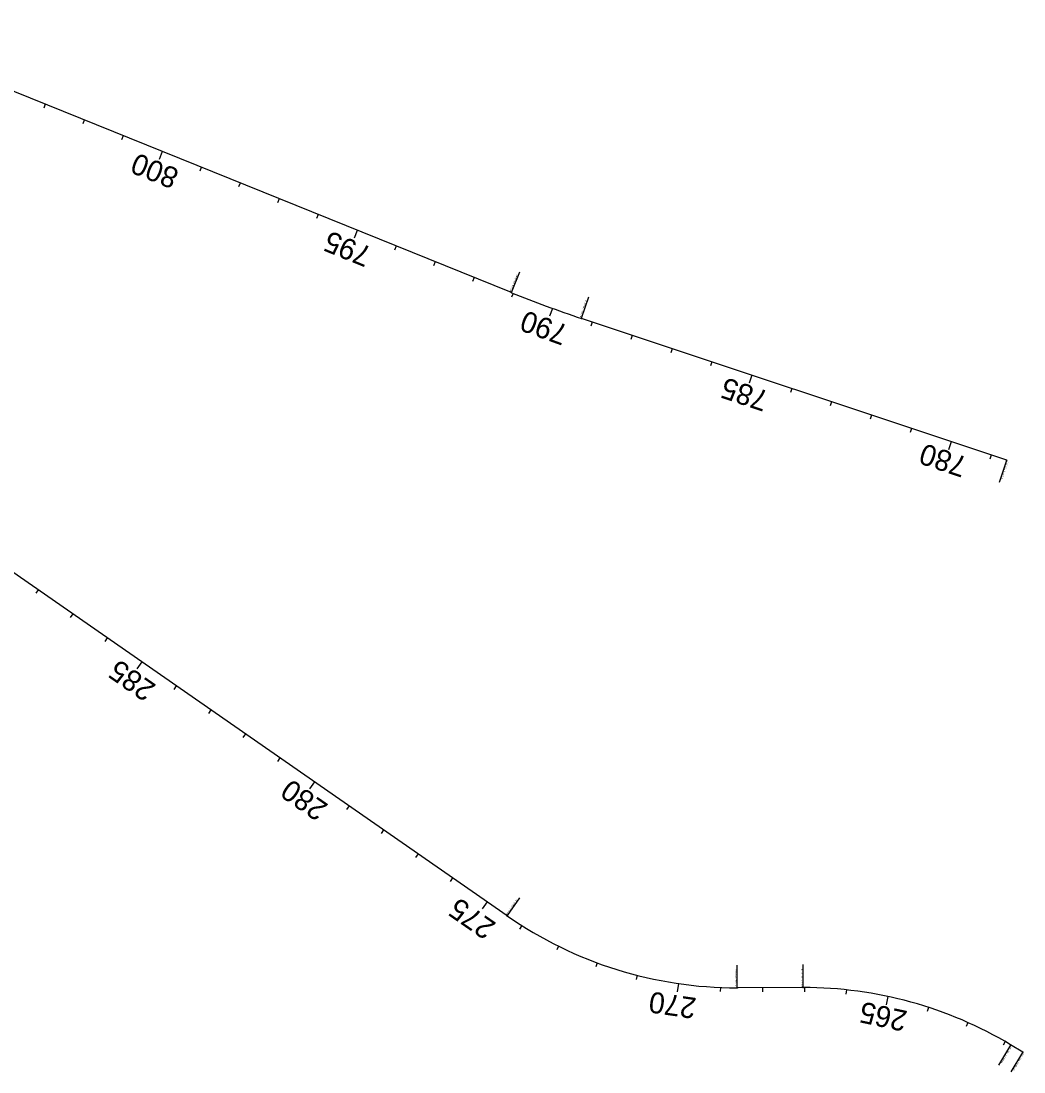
# Model space of a CAD drawing. Extents: x 448091 to 665917, y 1461380 to 1587607.
# Drawn here: x 478006 to 480391, y 1582781 to 1585279 of the extents above; entities that cross this region are included whole.
import ezdxf

# ---------------------------------------------------------------- set-up
doc = ezdxf.new("R2010")
doc.units = 0
for name, color, linetype in [('AttenuatorTM', 7, 'Continuous'), ('BLSurveyCntrl_ep', 7, 'Continuous'), ('BLSurveyField_ep', 7, 'Continuous'), ('BLSurveySymbl_ep', 7, 'Continuous')]:
    doc.layers.add(name, color=color, linetype=linetype)

msp = doc.modelspace()

# ---------------------------------------------------------------- linework, layer by layer
at = {"layer": 'AttenuatorTM'}
for p, q in [((479172.1, 1584634.2), (479191.8, 1584683)), ((479338.8, 1584572.8), (479355.8, 1584623.8)), ((480349.3, 1584234.2), (480331.8, 1584181.8)), ((479162.2, 1583152.4), (479191.8, 1583194.9)), ((479708.9, 1582981.7), (479708.8, 1583034.9)), ((479865.8, 1582982), (479865.7, 1583036)), ((480358.5, 1582844.6), (480329.7, 1582796.7)), ((480387.2, 1582827.4), (480359.2, 1582780.7))]:
    msp.add_line(p, q, dxfattribs=at)
for centre in [(479171.8, 1584633.5), (479338.6, 1584572), (480349.5, 1584234.9), (479161.8, 1583151.8), (479708.9, 1582980.9), (479865.8, 1582981.2), (480358.8, 1582845.3), (480387.6, 1582828)]:
    msp.add_circle(centre, 0.75, dxfattribs=at)
at = {"layer": 'BLSurveyCntrl_ep'}
for p, q in [((479171.8, 1584633.5), (477573.1, 1585279.3)), ((480349.5, 1584234.9), (479338.6, 1584572)), ((479161.8, 1583151.8), (477469.2, 1584328.1)), ((479865.8, 1582981.2), (479708.9, 1582980.9)), ((480387.6, 1582828), (480358.8, 1582845.3))]:
    msp.add_line(p, q, dxfattribs=at)
for centre, radius, start, end in [((480244.9, 1587289.8), 2864.9, 248.0028, 251.5569), ((479707, 1583936.3), 955.4, 235.2017, 270.11), ((479867.6, 1582025.9), 955.4, 59.06, 90.11)]:
    msp.add_arc(centre, radius, start, end, dxfattribs=at)
at = {"layer": 'BLSurveyField_ep'}
for p, q in [((478063.3, 1585081.3), (478059.6, 1585072)), ((478156, 1585043.8), (478152.3, 1585034.5)), ((478248.8, 1585006.4), (478245, 1584997.1)), ((478341.5, 1584968.9), (478334, 1584950.4)), ((478434.2, 1584931.4), (478430.5, 1584922.2)), ((478526.9, 1584894), (478523.2, 1584884.7)), ((478619.6, 1584856.5), (478615.9, 1584847.3)), ((478712.4, 1584819.1), (478708.6, 1584809.8)), ((478805.1, 1584781.6), (478797.6, 1584763.1)), ((478897.8, 1584744.2), (478894.1, 1584734.9)), ((478990.5, 1584706.7), (478986.8, 1584697.4)), ((479083.2, 1584669.2), (479079.5, 1584660)), ((479176, 1584631.8), (479172.2, 1584622.5)), ((479269.4, 1584596.1), (479262.6, 1584577.3)), ((479363.9, 1584563.6), (479360.8, 1584554.1)), ((479458.8, 1584532), (479455.6, 1584522.5)), ((479553.7, 1584500.3), (479550.5, 1584490.8)), ((479648.5, 1584468.7), (479645.4, 1584459.2)), ((479743.4, 1584437), (479737.1, 1584418.1)), ((479838.3, 1584405.4), (479835.1, 1584395.9)), ((479933.1, 1584373.8), (479930, 1584364.3)), ((480028, 1584342.1), (480024.8, 1584332.6)), ((480122.8, 1584310.5), (480119.7, 1584301)), ((480217.7, 1584278.9), (480211.4, 1584259.9)), ((480312.6, 1584247.2), (480309.4, 1584237.7)), ((478046.5, 1583926.9), (478040.8, 1583918.7)), ((478128.6, 1583869.8), (478122.9, 1583861.6)), ((478210.7, 1583812.8), (478205, 1583804.5)), ((478292.9, 1583755.7), (478281.4, 1583739.3)), ((478375, 1583698.6), (478369.3, 1583690.4)), ((478457.1, 1583641.6), (478451.4, 1583633.3)), ((478539.2, 1583584.5), (478533.5, 1583576.3)), ((478621.3, 1583527.4), (478615.6, 1583519.2)), ((478703.4, 1583470.3), (478692, 1583453.9)), ((478785.6, 1583413.3), (478779.8, 1583405.1)), ((478867.7, 1583356.2), (478862, 1583348)), ((478949.8, 1583299.1), (478944.1, 1583290.9)), ((479031.9, 1583242.1), (479026.2, 1583233.9)), ((479114, 1583185), (479102.6, 1583168.6)), ((479196.6, 1583128.7), (479191.3, 1583120.2)), ((479283.8, 1583079.8), (479279.4, 1583070.8)), ((479375.6, 1583040.3), (479372.2, 1583030.9)), ((479471.1, 1583010.5), (479468.6, 1583000.8)), ((479569.1, 1582990.9), (479566.2, 1582971.1)), ((479668.6, 1582981.7), (479668.2, 1582971.7)), ((479768.6, 1582981), (479768.6, 1582971)), ((479868.6, 1582981.2), (479868.6, 1582971.2)), ((479968.4, 1582975.9), (479967.3, 1582966)), ((480067.1, 1582960.2), (480062.9, 1582940.6)), ((480163.6, 1582934.2), (480160.5, 1582924.7)), ((480256.9, 1582898.3), (480252.8, 1582889.2)), ((480345.9, 1582852.9), (480340.9, 1582844.2))]:
    msp.add_line(p, q, dxfattribs=at)

# ---------------------------------------------------------------- texts
at = {"layer": 'AttenuatorTM'}
for s, rotation, p in [('PT STA. 791+04.45', 68.0028, (479171.3, 1584635.8)), ('PC STA. 789+26.73', 71.5569, (479337.9, 1584574.4)), ('POT STA. 778+61.07', 251.5569, (480350.2, 1584232.6)), ('PT STA. 274+41.79', 55.2017, (479161.8, 1583154.2)), ('PC STA. 268+59.72', 90.11, (479707.5, 1582982.9)), ('PT STA. 267+02.78', 90.11, (479864.6, 1582983.2)), ('PC STA. 261+85.04', 239.06, (480357.5, 1582840.2)), ('POT STA. 261+51.50', 239.06, (480387.8, 1582825.6))]:
    msp.add_text(s, height=3.5, rotation=rotation, dxfattribs=at).set_placement(p)
at = {"layer": 'BLSurveySymbl_ep'}
for s, rotation, p in [('800', 158.0028, (478384.4, 1584925.1)), ('795', 158.0028, (478843.2, 1584739.6)), ('790', 160.0917, (479310, 1584554.2)), ('785', 161.5569, (479786.9, 1584397.5)), ('780', 161.5569, (480258.9, 1584240.8)), ('285', 145.2017, (478329.3, 1583699.8)), ('280', 145.2017, (478738.6, 1583415.5)), ('275', 145.2017, (479137.8, 1583133.6)), ('270', 171.6969, (479613.6, 1582956.2)), ('265', 167.9489, (480115.6, 1582925.1))]:
    msp.add_text(s, height=50, rotation=rotation, dxfattribs=at).set_placement(p)

doc.saveas('drawing.dxf')
